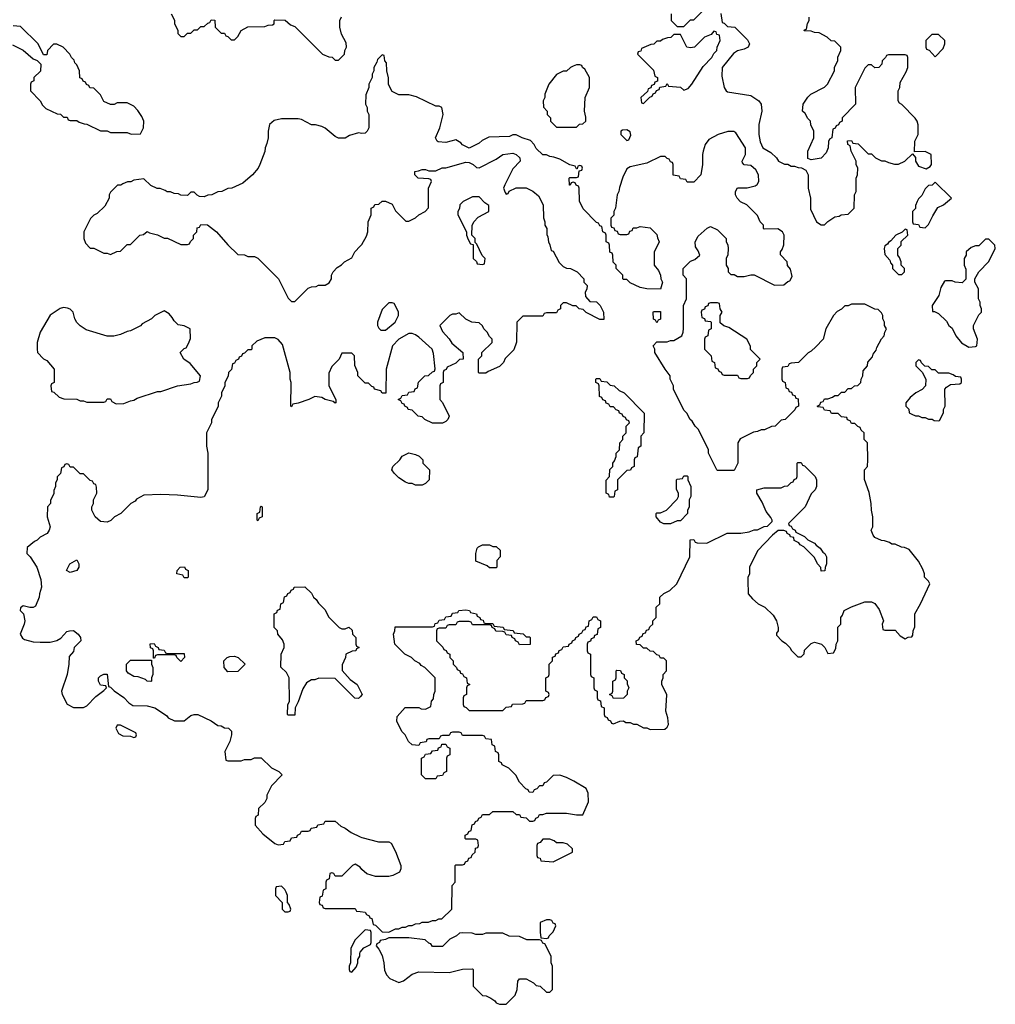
# Model space of a CAD drawing. Header units: inches. Extents: x 2769379 to 2883802, y 684208 to 828654.
# Tile 293 of 298: x 2867969 to 2873788, y 782702 to 788575. Entities that reach past the tile are written whole.
import ezdxf

# ---------------------------------------------------------------- set-up
doc = ezdxf.new("R2010")
doc.units = ezdxf.units.IN
doc.header["$MEASUREMENT"] = 0
doc.layers.add('C8768', color=7, linetype='Continuous')
doc.layers.add('C8778', color=7, linetype='Continuous')

msp = doc.modelspace()

# ---------------------------------------------------------------- linework, layer by layer
at = {"layer": 'C8768', "color": 2, "elevation": 2}
for points in [[(2868872, 788610), (2868891.6, 788571.6), (2868892, 788550), (2868911.6, 788511.6), (2868912.7, 788492.7), (2868930, 788474), (2868950, 788474), (2868970, 788494), (2868990, 788494), (2869010, 788514), (2869030, 788514), (2869050, 788534), (2869070, 788534), (2869090, 788554), (2869102, 788558), (2869110, 788574), (2869132.7, 788572.7), (2869134, 788530), (2869170, 788494), (2869190, 788494), (2869198, 788478), (2869210, 788474), (2869230, 788454), (2869250, 788454), (2869270, 788474), (2869288.9, 788511.1), (2869330, 788532), (2869430, 788534), (2869450, 788542), (2869476.4, 788543.6), (2869486, 788550), (2869486, 788570), (2869490, 788574), (2869551.6, 788571.6), (2869583.6, 788543.6), (2869610, 788534), (2869774, 788370), (2869812.7, 788352.7), (2869831.6, 788351.6), (2869850, 788334), (2869870, 788334), (2869906, 788370), (2869908.4, 788391.6), (2869918, 788410), (2869916.4, 788436.4), (2869888.4, 788488.4), (2869878, 788530), (2869878, 788570), (2869887.3, 788592.7)], [(2867925.4, 788425.4), (2867990, 788392), (2868050, 788342), (2868072, 788332), (2868094, 788310), (2868092.7, 788267.3), (2868054, 788230), (2868054, 788210), (2868038, 788202), (2868034, 788190), (2868034, 788150), (2868091.1, 788091.1), (2868105.4, 788065.4), (2868125.4, 788045.4), (2868192.7, 788012.7), (2868211.6, 788011.6), (2868230, 787994), (2868252.7, 787992.7), (2868258, 787978), (2868270, 787974), (2868310, 787974), (2868323.6, 787963.6), (2868352.7, 787952.7), (2868370, 787952), (2868450, 787912), (2868490, 787912), (2868510, 787902), (2868610, 787902), (2868632.7, 787892.7), (2868690, 787894), (2868708, 787930), (2868708.7, 787970), (2868698, 787998), (2868672.9, 788032.9), (2868650, 788058), (2868610, 788078), (2868550, 788078), (2868531.6, 788068.4), (2868510, 788068), (2868470, 788086), (2868450, 788126), (2868410, 788166), (2868387.3, 788167.3), (2868382, 788182), (2868367.3, 788187.3), (2868362, 788202), (2868347.3, 788207.3), (2868342, 788222), (2868327.3, 788227.3), (2868326, 788270), (2868310, 788306), (2868298, 788318), (2868293.6, 788333.6), (2868278, 788350), (2868268, 788370), (2868228, 788410), (2868190, 788428.7), (2868170, 788428), (2868134, 788390), (2868130, 788366), (2868110, 788366), (2868078, 788430), (2867974, 788534), (2867930, 788538)], [(2870000, 787897.2), (2869990, 787899), (2869935.3, 787884.7), (2869910, 787868.7), (2869870, 787868), (2869850, 787878), (2869790, 787928), (2869770, 787938), (2869732.7, 787947.3), (2869710, 787948), (2869650, 787979), (2869630, 787984), (2869530, 787984), (2869487.1, 787972.9), (2869458, 787950), (2869451, 787910), (2869450.9, 787869.1), (2869443.6, 787836.4), (2869432, 787810), (2869431.1, 787788.9), (2869402, 787710), (2869391.3, 787690), (2869358, 787650), (2869299.8, 787600.2), (2869234, 787570), (2869210, 787568), (2869174, 787550), (2869150, 787548), (2869114, 787530), (2869090, 787528), (2869070, 787518), (2869040.4, 787520.4), (2869027.3, 787527.3), (2869010, 787546), (2868990, 787546), (2868970, 787526), (2868930, 787528), (2868916.4, 787536.4), (2868890, 787538), (2868867.3, 787547.3), (2868848.4, 787548.4), (2868836.4, 787556.4), (2868807.3, 787567.3), (2868788.4, 787568.4), (2868750, 787586), (2868710, 787626), (2868650, 787618), (2868631.6, 787608.4), (2868612.7, 787607.3), (2868583.6, 787596.4), (2868571.6, 787588.4), (2868552.7, 787587.3), (2868510, 787546), (2868502, 787530), (2868502, 787510), (2868476.9, 787463.1), (2868430, 787418), (2868410, 787408), (2868391.1, 787388.9), (2868351.3, 787310), (2868351.3, 787270), (2868362, 787242), (2868390, 787212), (2868410, 787212), (2868470, 787182), (2868490, 787182), (2868510, 787174), (2868548.4, 787191.6), (2868570, 787194), (2868610, 787234), (2868630, 787234), (2868686, 787290), (2868707.3, 787292.7), (2868730, 787312), (2868743.6, 787303.6), (2868790, 787292), (2868830, 787272), (2868850, 787272), (2868930, 787234), (2868970, 787234), (2868982, 787238), (2868987.3, 787252.7), (2869006, 787270), (2869006, 787290), (2869026, 787310), (2869027.3, 787332.7), (2869042, 787338), (2869050, 787354), (2869088, 787352), (2869142, 787310), (2869210.9, 787230.9), (2869270, 787174), (2869310, 787172), (2869330, 787162), (2869370, 787162), (2869390, 787152), (2869512, 787030), (2869570, 786914), (2869590, 786894), (2869610, 786894), (2869690, 786974), (2869710, 786982), (2869736.4, 786983.6), (2869750, 786992), (2869790, 786992), (2869814.6, 787005.4), (2869828, 787030), (2869828.7, 787050), (2869838, 787070), (2869863.1, 787096.9), (2869888.4, 787111.6), (2869906, 787130), (2869950, 787154), (2869968, 787190), (2870000, 787223.5)], [(2870000, 786436), (2869986, 786450), (2869986, 786470), (2869967.3, 786512.7), (2869966, 786570), (2869950, 786586), (2869890, 786586), (2869874, 786550), (2869830, 786506), (2869812.7, 786467.3), (2869812, 786390), (2869854, 786310), (2869854, 786290), (2869850, 786288), (2869838, 786298), (2869790, 786309), (2869770, 786322), (2869730, 786328), (2869694, 786310), (2869630, 786288), (2869598, 786282), (2869590, 786266), (2869586, 786270), (2869588.7, 786410), (2869582, 786430), (2869582, 786470), (2869536.5, 786636.5), (2869510, 786668), (2869490, 786678), (2869430, 786678), (2869383.6, 786656.4), (2869354, 786630), (2869354, 786610), (2869350, 786606), (2869330, 786606), (2869310, 786586), (2869298, 786582), (2869292, 786568), (2869278, 786562), (2869274, 786550), (2869258, 786542), (2869250, 786526), (2869238, 786522), (2869231.6, 786488.4), (2869214, 786470), (2869211.6, 786448.4), (2869192, 786410), (2869192, 786390), (2869172, 786350), (2869172, 786330), (2869152, 786290), (2869152, 786270), (2869112.7, 786187.3), (2869112, 786170), (2869082, 786110), (2869082, 786030), (2869091.6, 785988.4), (2869091.3, 785770), (2869070, 785728), (2869050, 785724), (2868910, 785739), (2868810, 785742), (2868710, 785738), (2868665.4, 785714.6), (2868656.9, 785703.1), (2868631.6, 785688.4), (2868571.1, 785628.9), (2868534, 785610), (2868511.6, 785588.4), (2868490, 785578), (2868450, 785582), (2868418, 785610), (2868398, 785650), (2868398, 785670), (2868408, 785690), (2868408.9, 785711.1), (2868428, 785750), (2868427.3, 785787.3), (2868422, 785802), (2868410, 785806), (2868402, 785822), (2868390, 785826), (2868350, 785866), (2868330, 785866), (2868290, 785906), (2868270, 785906), (2868262, 785922), (2868250, 785926), (2868238, 785922), (2868232, 785908), (2868218, 785902), (2868211.6, 785868.4), (2868192.7, 785847.3), (2868192.7, 785832.7), (2868182, 785810), (2868182, 785790), (2868172.7, 785767.3), (2868171.6, 785748.4), (2868152.7, 785707.3), (2868151.6, 785688.4), (2868134, 785670), (2868132, 785610), (2868151, 785550), (2868144.7, 785530), (2868132, 785510), (2868091.1, 785488.9), (2868072, 785470), (2868056.9, 785463.1), (2868012.7, 785427.3), (2868012, 785390), (2868030.9, 785370.9), (2868071.3, 785310), (2868095.3, 785235.3), (2868098, 785190), (2868086, 785150), (2868084.7, 785130), (2868063.6, 785076.4), (2868050, 785068), (2868030, 785068), (2867990, 785078), (2867972.7, 785067.3), (2867972, 785050), (2867991.1, 785031.1), (2867998.8, 784990), (2867996, 784970), (2867971.3, 784910), (2867985.4, 784885.4), (2867998, 784878), (2868050, 784864.7), (2868090, 784862), (2868150, 784862), (2868190, 784871.3), (2868214.6, 784885.4), (2868250, 784924.7), (2868266, 784930), (2868290, 784930.8), (2868318, 784910), (2868332, 784890), (2868334, 784870), (2868294, 784830), (2868290, 784806), (2868263.6, 784776.4), (2868262, 784730), (2868251.3, 784670), (2868218, 784570), (2868222, 784550), (2868251.6, 784491.6), (2868290, 784472), (2868350, 784472), (2868370, 784482), (2868422, 784538), (2868470, 784574), (2868486, 784590), (2868482, 784602), (2868450, 784606), (2868438, 784630), (2868438, 784650), (2868450, 784662), (2868470, 784672), (2868490, 784672), (2868498, 784598), (2868510, 784594), (2868531.6, 784571.6), (2868590, 784531.3), (2868619.6, 784499.6), (2868643.6, 784483.6), (2868730, 784482), (2868774, 784470), (2868843.6, 784423.6), (2868854, 784410), (2868892.7, 784392.7), (2868950, 784392), (2868990, 784424.7), (2869010, 784431.3), (2869031.1, 784431.1), (2869110, 784392), (2869150, 784364.7), (2869170, 784362), (2869190, 784352), (2869214, 784350), (2869231.6, 784331.6), (2869232, 784310), (2869222, 784270), (2869192, 784210), (2869198, 784158), (2869210, 784154), (2869290, 784154), (2869310, 784162), (2869350, 784162), (2869370, 784172), (2869410, 784172), (2869471.6, 784111.6), (2869514, 784090), (2869534, 784070), (2869470, 784006), (2869442, 783950), (2869442, 783930), (2869430, 783906), (2869394, 783870), (2869392, 783830), (2869378, 783822), (2869374, 783810), (2869374, 783770), (2869419.6, 783719.6), (2869490, 783662), (2869510, 783654), (2869542, 783658), (2869550, 783674), (2869582, 783678), (2869590, 783694), (2869622, 783698), (2869626, 783710), (2869642, 783718), (2869650, 783734), (2869690, 783734), (2869702, 783738), (2869707.3, 783752.7), (2869742, 783758), (2869747.3, 783772.7), (2869782, 783778), (2869790, 783794), (2869850, 783794), (2869883.6, 783763.6), (2869910, 783752), (2869946.4, 783726.4), (2870000, 783700.8)], [(2870000, 784536.9), (2869990, 784526), (2869967.3, 784527.3), (2869850, 784646), (2869752.7, 784647.3), (2869730, 784638), (2869710, 784638), (2869679.6, 784620.4), (2869656.9, 784583.1), (2869630, 784506), (2869612, 784470), (2869610, 784426), (2869570, 784426), (2869566, 784430), (2869568.4, 784488.4), (2869578, 784510), (2869575.3, 784650), (2869560.4, 784680.4), (2869527.3, 784712.7), (2869528, 784790), (2869546, 784830), (2869546, 784850), (2869536.4, 784876.4), (2869508.7, 784908.7), (2869506, 784930), (2869486, 784950), (2869486, 785030), (2869502, 785038), (2869507.3, 785052.7), (2869522, 785058), (2869526, 785090), (2869542, 785098), (2869547.3, 785132.7), (2869562, 785138), (2869567.3, 785152.7), (2869582, 785158), (2869587.3, 785172.7), (2869602, 785178), (2869606, 785190), (2869670, 785192), (2869710, 785154), (2869722, 785130), (2869736.9, 785116.9), (2869750, 785094), (2869790, 785054), (2869810, 785014), (2869874, 784950), (2869890, 784942), (2869910, 784942), (2869932, 784952), (2869952.7, 784932.7), (2869954, 784910), (2869974, 784890), (2869974, 784850), (2869978, 784838), (2869994, 784830), (2869978, 784822), (2869974, 784810), (2869952.7, 784807.3), (2869914, 784790), (2869912, 784770), (2869892.7, 784727.3), (2869892.7, 784692.7), (2869939.6, 784639.6), (2869982, 784610), (2870000, 784574)], [(2870000, 783520.6), (2869970, 783538), (2869954, 783530), (2869890, 783466), (2869850, 783466), (2869842, 783482), (2869830, 783486), (2869818, 783482), (2869814, 783450), (2869798, 783442), (2869794, 783430), (2869794, 783390), (2869778, 783382), (2869772.7, 783347.3), (2869758, 783342), (2869754, 783310), (2869758, 783298), (2869772.7, 783292.7), (2869778, 783278), (2869790, 783274), (2869970, 783274), (2869978, 783258), (2870000, 783255.5)], [(2870000, 783116), (2869970, 783086), (2869943.6, 783036.4), (2869942, 782950), (2869934, 782930), (2869934, 782910), (2869938, 782898), (2869950, 782894), (2869976.4, 782923.6), (2869986, 782950), (2869986, 782970), (2869998, 782990), (2869998, 783010), (2870000, 783012.3)]]:
    msp.add_lwpolyline(points, dxfattribs=at)
for points in [[(2868230, 786857.2), (2868210, 786852.7), (2868150, 786813.2), (2868091.3, 786710), (2868072, 786650), (2868072, 786610), (2868074, 786590), (2868110, 786552), (2868130, 786542), (2868174, 786490), (2868174, 786410), (2868158, 786402), (2868154, 786390), (2868158, 786358), (2868172.7, 786352.7), (2868203.6, 786323.6), (2868232.7, 786312.7), (2868310, 786312), (2868330, 786302), (2868350, 786302), (2868370, 786294), (2868470, 786294), (2868482, 786298), (2868490, 786314), (2868510, 786314), (2868518, 786298), (2868543.6, 786283.6), (2868590, 786284.7), (2868630, 786302), (2868650, 786304.7), (2868670, 786318), (2868790, 786358), (2868810, 786358), (2868910, 786391.3), (2868990, 786402), (2869008.9, 786411.1), (2869028, 786412), (2869042, 786418), (2869048, 786450), (2868984.7, 786524.7), (2868948, 786550), (2868926, 786590), (2868950, 786614), (2868962, 786618), (2868976.4, 786643.6), (2868987.3, 786672.7), (2868986, 786730), (2868950, 786748), (2868914.6, 786754.6), (2868890, 786778), (2868879, 786799), (2868860.4, 786820.4), (2868830, 786838), (2868774, 786810), (2868754, 786790), (2868699.6, 786760.4), (2868690, 786748), (2868630, 786718), (2868610, 786715.3), (2868570, 786698), (2868530, 786688), (2868490, 786688), (2868364.7, 786724.7), (2868330, 786748), (2868310, 786768), (2868298, 786790), (2868288, 786830), (2868268.9, 786848.9), (2868254.6, 786854.6)], [(2869390, 785586), (2869386, 785590), (2869386, 785630), (2869402, 785638), (2869406, 785670), (2869410, 785674), (2869414, 785670), (2869414, 785610), (2869398, 785602)], [(2868270, 785278), (2868248.7, 785290), (2868268.7, 785330), (2868310, 785354), (2868322, 785330), (2868322, 785310), (2868310, 785288.7)], [(2868950, 785246), (2868942, 785262), (2868906, 785270), (2868908, 785290), (2868926, 785310), (2868951.6, 785311.6), (2868958, 785298), (2868974, 785290), (2868974, 785250), (2868970, 785246)], [(2868850, 784794), (2868950, 784794), (2868952, 784770), (2868930, 784746), (2868906, 784770), (2868902, 784782), (2868890, 784786), (2868790, 784786), (2868778, 784782), (2868772.7, 784767.3), (2868766, 784766), (2868766, 784810), (2868762, 784822), (2868748.4, 784828.4), (2868747.3, 784852.7), (2868770, 784854), (2868778, 784838), (2868794, 784830), (2868798, 784818), (2868830, 784814), (2868838, 784798)], [(2869210, 784686), (2869188, 784710), (2869186, 784750), (2869206, 784770), (2869223.1, 784776.9), (2869250, 784778), (2869270.9, 784770.9), (2869314, 784730), (2869270, 784688)], [(2868750, 784628), (2868730, 784628.7), (2868719, 784639), (2868674.6, 784654.6), (2868650, 784658), (2868616.4, 784676.4), (2868606, 784690), (2868606, 784730), (2868630, 784754), (2868754, 784754), (2868754, 784730), (2868762, 784710), (2868762, 784670), (2868754, 784650), (2868754, 784630)], [(2868570, 784366), (2868550, 784366), (2868542, 784350), (2868558, 784318), (2868583.6, 784303.6), (2868630, 784302), (2868650, 784294), (2868662, 784298), (2868666, 784310), (2868662, 784322)], [(2869530, 783406), (2869498, 783402), (2869494, 783390), (2869494, 783350), (2869534, 783310), (2869534, 783270), (2869550, 783254), (2869570, 783254), (2869582, 783258), (2869586, 783270), (2869576.4, 783296.4), (2869566, 783310), (2869566, 783350), (2869558, 783370), (2869550, 783386)]]:
    msp.add_lwpolyline(points, close=True, dxfattribs=at)
at = {"layer": 'C8778', "color": 2, "elevation": 2}
for points in [[(2871854, 788610), (2871854, 788570), (2871890, 788534), (2871930, 788534), (2871970, 788574), (2871990, 788574), (2872070, 788654)], [(2872151.6, 788611.6), (2872158, 788558), (2872170, 788554), (2872190, 788534), (2872234, 788530), (2872310, 788454), (2872322, 788430), (2872314, 788410), (2872290, 788398), (2872250, 788388.7), (2872226.8, 788373.2), (2872158, 788290), (2872156.9, 788236.9), (2872171.1, 788171.1), (2872182, 788150), (2872190, 788144.7), (2872330, 788122), (2872378, 788090), (2872390.8, 788070), (2872396, 788030), (2872378, 787950), (2872378, 787890), (2872385.4, 787845.4), (2872402, 787810), (2872450, 787782), (2872482, 787750), (2872494, 787730), (2872530, 787712), (2872550, 787712), (2872570, 787702), (2872590, 787702), (2872612.7, 787692.7), (2872631.6, 787691.6), (2872656.9, 787676.9), (2872671.3, 787650), (2872671.3, 787570), (2872684.7, 787510), (2872685.4, 787445.4), (2872722, 787370), (2872750, 787352), (2872770, 787352), (2872788.9, 787371.1), (2872830, 787398), (2872856.4, 787403.6), (2872868.9, 787411.1), (2872910, 787414), (2872946, 787450), (2872948, 787530), (2872958, 787550), (2872958, 787630), (2872966, 787650), (2872968, 787690), (2872958, 787710), (2872958, 787730), (2872928, 787790), (2872922, 787822), (2872908, 787830), (2872907.3, 787852.7), (2872930, 787854), (2872938, 787838), (2872970, 787834), (2873030, 787774), (2873050, 787774), (2873074, 787750), (2873110, 787732), (2873130, 787732), (2873150, 787722), (2873187.3, 787712.7), (2873210, 787712), (2873248.4, 787731.6), (2873294, 787774), (2873312, 787752), (2873312, 787730), (2873330, 787702), (2873375.3, 787684.7), (2873400.4, 787699.6), (2873408, 787710), (2873406, 787770), (2873370, 787788), (2873306, 787786), (2873308, 787850), (2873328, 787890), (2873328.4, 787948.4), (2873322, 787970), (2873310, 787988), (2873230, 788068), (2873216.4, 788076.4), (2873208, 788090), (2873208, 788150), (2873218, 788170), (2873220.4, 788199.6), (2873256.4, 788263.6), (2873266, 788290), (2873266, 788350), (2873262, 788362), (2873250, 788366), (2873150, 788366), (2873138, 788362), (2873134, 788350), (2873114, 788330), (2873111.3, 788308.7), (2873094, 788290), (2873070, 788288), (2873050, 788306), (2873030, 788306), (2873010, 788286), (2872952, 788170), (2872954, 788070), (2872874, 787990), (2872874, 787970), (2872858, 787962), (2872852.7, 787947.3), (2872838, 787942), (2872832.7, 787927.3), (2872818, 787922), (2872812, 787870), (2872798, 787862), (2872792.7, 787847.3), (2872791.3, 787810), (2872779.8, 787780.2), (2872750, 787749), (2872690, 787738), (2872670, 787746), (2872668.9, 787791.1), (2872706, 787870), (2872706, 787910), (2872688.4, 787948.4), (2872686, 787970), (2872670, 787986), (2872654.6, 788014.6), (2872638, 788030), (2872642, 788070), (2872670, 788112), (2872688, 788130), (2872770, 788172), (2872788, 788190), (2872828, 788270), (2872828.9, 788291.1), (2872848, 788330), (2872848.9, 788351.1), (2872866, 788390), (2872866, 788410), (2872830, 788446), (2872808.4, 788448.4), (2872786, 788470), (2872736.4, 788496.4), (2872710, 788498), (2872690, 788506), (2872647.3, 788507.3), (2872650, 788514), (2872662, 788518), (2872668.4, 788551.6), (2872678, 788570), (2872678, 788590)], [(2870000, 783255.5), (2870030, 783252), (2870038, 783238), (2870054, 783230), (2870058, 783218), (2870070, 783214), (2870078, 783178), (2870090, 783174), (2870130, 783134), (2870170, 783132), (2870190, 783142), (2870210, 783151.3), (2870230, 783152), (2870250, 783162), (2870270, 783162), (2870290, 783172), (2870310, 783172), (2870330, 783182), (2870356.4, 783183.6), (2870370, 783192), (2870407.3, 783192.7), (2870430, 783202), (2870450, 783202), (2870468.4, 783211.6), (2870487.3, 783212.7), (2870546, 783270), (2870548, 783410), (2870566, 783430), (2870566, 783530), (2870570, 783534), (2870610, 783534), (2870622, 783538), (2870627.3, 783552.7), (2870642, 783558), (2870647.3, 783572.7), (2870662, 783578), (2870667.3, 783592.7), (2870686, 783610), (2870687.3, 783632.7), (2870702, 783638), (2870706, 783650), (2870702, 783682), (2870690, 783686), (2870630, 783686), (2870626, 783690), (2870626, 783710), (2870642, 783718), (2870647.3, 783732.7), (2870662, 783738), (2870667.3, 783772.7), (2870682, 783778), (2870687.3, 783792.7), (2870702, 783798), (2870707.3, 783812.7), (2870722, 783818), (2870730, 783834), (2870770, 783834), (2870790, 783852), (2870910, 783852), (2870930, 783834), (2870950, 783834), (2870958, 783818), (2870990, 783814), (2871010, 783794), (2871030, 783794), (2871042, 783798), (2871047.3, 783812.7), (2871062, 783818), (2871070, 783834), (2871090, 783834), (2871110, 783842), (2871230, 783842), (2871290, 783832), (2871327.3, 783832.7), (2871362, 783910), (2871360.4, 783960.4), (2871348.4, 783988.4), (2871273.6, 784033.6), (2871230, 784055.3), (2871190, 784068), (2871150, 784066), (2871110, 784026), (2871098, 784022), (2871090, 784006), (2871070, 784006), (2871052.7, 783987.3), (2871038, 783982), (2871030, 783966), (2871007.3, 783967.3), (2871002, 783982), (2870987.3, 783987.3), (2870950, 784026), (2870928.4, 784068.4), (2870886, 784110), (2870846, 784130), (2870842, 784142), (2870826, 784150), (2870826, 784190), (2870822, 784202), (2870806, 784210), (2870802, 784242), (2870786, 784250), (2870782, 784282), (2870750, 784286), (2870742, 784302), (2870730, 784306), (2870610, 784306), (2870602, 784322), (2870590, 784326), (2870550, 784326), (2870538, 784322), (2870530, 784306), (2870490, 784306), (2870478, 784302), (2870470, 784286), (2870410, 784286), (2870398, 784282), (2870392.7, 784267.3), (2870358, 784262), (2870350, 784246), (2870308.9, 784248.9), (2870288, 784270), (2870268, 784310), (2870248, 784330), (2870218, 784390), (2870220.4, 784419.6), (2870268.4, 784471.6), (2870350, 784472), (2870363.6, 784463.6), (2870390, 784462), (2870422, 784478), (2870426, 784510), (2870436.4, 784523.6), (2870438, 784550), (2870446, 784570), (2870446, 784650), (2870386, 784710), (2870363.1, 784723.1), (2870354.6, 784734.6), (2870326, 784750), (2870306, 784770), (2870266, 784790), (2870206, 784850), (2870198, 784910), (2870206, 784930), (2870207.3, 784952.7), (2870430, 784954), (2870442, 784958), (2870447.3, 784972.7), (2870462, 784978), (2870470, 784994), (2870502, 784998), (2870510, 785014), (2870542, 785018), (2870550, 785034), (2870582, 785038), (2870588.4, 785051.6), (2870630, 785054), (2870651.6, 785051.6), (2870658, 785038), (2870694, 785030), (2870698, 785018), (2870714, 785010), (2870718, 784998), (2870732.7, 784992.7), (2870738, 784978), (2870750, 784974), (2870790, 784974), (2870798, 784958), (2870851.6, 784951.6), (2870858, 784938), (2870911.6, 784931.6), (2870918, 784918), (2870971.6, 784911.6), (2870990, 784894), (2871010, 784894), (2871014, 784890), (2871012.7, 784847.3), (2870950, 784846), (2870942, 784862), (2870926, 784870), (2870922, 784882), (2870906, 784890), (2870902, 784902), (2870870, 784906), (2870862, 784922), (2870850, 784926), (2870808.4, 784928.4), (2870802, 784942), (2870786, 784950), (2870782, 784962), (2870770, 784966), (2870670, 784966), (2870662, 784982), (2870650, 784986), (2870590, 784986), (2870578, 784982), (2870570, 784966), (2870530, 784966), (2870518, 784962), (2870510, 784946), (2870470, 784946), (2870458, 784942), (2870454, 784930), (2870454, 784870), (2870492.7, 784832.7), (2870498, 784818), (2870512.7, 784812.7), (2870518, 784798), (2870534, 784790), (2870534, 784770), (2870554, 784750), (2870554, 784730), (2870574, 784710), (2870578, 784698), (2870594, 784690), (2870598, 784678), (2870610, 784674), (2870618, 784658), (2870634, 784650), (2870638, 784618), (2870654, 784610), (2870638, 784602), (2870634, 784590), (2870634, 784550), (2870618, 784542), (2870614, 784530), (2870614, 784490), (2870618, 784478), (2870632.7, 784472.7), (2870650, 784454), (2870850, 784454), (2870870, 784474), (2870902, 784478), (2870908.4, 784491.6), (2870970, 784494), (2870982, 784498), (2870990, 784514), (2871090, 784514), (2871102, 784518), (2871107.3, 784532.7), (2871122, 784538), (2871126, 784550), (2871122, 784562), (2871106, 784570), (2871106, 784650), (2871122, 784658), (2871126, 784670), (2871126, 784730), (2871146, 784750), (2871147.3, 784772.7), (2871162, 784778), (2871167.3, 784792.7), (2871182, 784798), (2871187.3, 784812.7), (2871202, 784818), (2871210, 784834), (2871242, 784838), (2871246, 784850), (2871262, 784858), (2871266, 784870), (2871282, 784878), (2871286, 784890), (2871302, 784898), (2871306, 784910), (2871322, 784918), (2871330, 784934), (2871342, 784938), (2871347.3, 784952.7), (2871362, 784958), (2871366, 784990), (2871382, 784998), (2871390, 785014), (2871410, 785014), (2871418, 784998), (2871434, 784990), (2871434, 784950), (2871418, 784942), (2871412.7, 784907.3), (2871398, 784902), (2871392.7, 784887.3), (2871378, 784882), (2871372.7, 784867.3), (2871358, 784862), (2871354, 784850), (2871354, 784810), (2871358, 784798), (2871374, 784790), (2871374, 784670), (2871378, 784658), (2871394, 784650), (2871394, 784590), (2871398, 784578), (2871414, 784570), (2871414, 784530), (2871418, 784518), (2871432.7, 784512.7), (2871438, 784478), (2871454, 784470), (2871454, 784430), (2871458, 784418), (2871472.7, 784412.7), (2871478, 784398), (2871492.7, 784392.7), (2871498, 784378), (2871510, 784374), (2871548.4, 784391.6), (2871570, 784392), (2871583.6, 784383.6), (2871610, 784382), (2871630, 784372), (2871650, 784372), (2871690, 784352), (2871710, 784352), (2871730, 784342), (2871816.4, 784343.6), (2871830, 784354), (2871838, 784370), (2871835.3, 784410), (2871822, 784450), (2871828.4, 784548.4), (2871798, 784610), (2871798, 784630), (2871806, 784650), (2871806, 784670), (2871826, 784690), (2871826, 784750), (2871810, 784766), (2871790, 784766), (2871782, 784782), (2871770, 784786), (2871750, 784806), (2871728.4, 784808.4), (2871710, 784826), (2871690, 784826), (2871670, 784846), (2871647.3, 784847.3), (2871646, 784870), (2871662, 784878), (2871667.3, 784892.7), (2871682, 784898), (2871687.3, 784912.7), (2871702, 784918), (2871707.3, 784932.7), (2871722, 784938), (2871727.3, 784952.7), (2871746, 784970), (2871746, 784990), (2871766, 785010), (2871766, 785070), (2871786, 785090), (2871786, 785130), (2871810, 785152), (2871846, 785170), (2871888, 785210), (2871966, 785370), (2871967.3, 785472.7), (2871990, 785474), (2871998, 785458), (2872010, 785454), (2872067.3, 785452.7), (2872188.4, 785511.6), (2872270, 785512), (2872320.4, 785519.6), (2872350, 785531.3), (2872370, 785532), (2872410, 785552), (2872430, 785554), (2872458, 785582), (2872458, 785590), (2872450, 785606), (2872420.4, 785640.4), (2872396.4, 785696.4), (2872366, 785750), (2872366, 785770), (2872410, 785782), (2872510, 785782), (2872530, 785792), (2872550, 785794), (2872570, 785814), (2872582, 785818), (2872587.3, 785832.7), (2872602, 785838), (2872606, 785850), (2872606, 785930), (2872610, 785934), (2872630, 785934), (2872638, 785918), (2872650, 785914), (2872714, 785850), (2872722, 785830), (2872722, 785790), (2872714, 785770), (2872690, 785746), (2872654, 785670), (2872554, 785570), (2872558, 785558), (2872570, 785554), (2872578, 785538), (2872594, 785530), (2872598, 785518), (2872650, 785492), (2872670, 785472), (2872710, 785452), (2872719.6, 785439.6), (2872743.6, 785423.6), (2872759.6, 785399.6), (2872770.9, 785390.9), (2872782, 785370), (2872782, 785330), (2872772.7, 785307.3), (2872771.6, 785288.4), (2872750, 785286), (2872747.3, 785307.3), (2872728.4, 785328.4), (2872710, 785366), (2872646, 785430), (2872623.1, 785443.1), (2872615.3, 785455.3), (2872588.9, 785468.9), (2872586, 785486), (2872566, 785490), (2872562, 785502), (2872546, 785510), (2872542, 785522), (2872527.3, 785527.3), (2872492.7, 785527.3), (2872459.6, 785500.4), (2872370, 785406), (2872322, 785310), (2872322, 785270), (2872312.7, 785247.3), (2872312, 785230), (2872314, 785150), (2872339.6, 785119.6), (2872374, 785090), (2872414, 785070), (2872463.6, 785023.6), (2872482, 784990), (2872492, 784950), (2872492, 784930), (2872483.6, 784916.4), (2872483.6, 784903.6), (2872514, 784870), (2872536.9, 784856.9), (2872562, 784830), (2872571.6, 784811.6), (2872610, 784774), (2872630, 784774), (2872647.3, 784792.7), (2872650, 784814), (2872690, 784854), (2872710, 784862), (2872751, 784851), (2872772, 784830), (2872790, 784794), (2872822, 784798), (2872836.4, 784823.6), (2872838, 784850), (2872848, 784870), (2872848.4, 784951.6), (2872866, 784970), (2872866, 785010), (2872876.4, 785023.6), (2872886, 785050), (2872930, 785072), (2873010, 785102), (2873050, 785102), (2873070, 785092), (2873096, 785056), (2873122, 784990), (2873114, 784970), (2873118, 784938), (2873130, 784934), (2873190, 784934), (2873219.6, 784899.6), (2873250, 784882), (2873268.4, 784891.6), (2873290, 784894), (2873296.4, 784903.6), (2873298, 784930), (2873307.3, 784952.7), (2873308, 785030), (2873342, 785090), (2873398, 785210), (2873390, 785226), (2873366, 785250), (2873366, 785270), (2873356.4, 785296.4), (2873330, 785346), (2873274.6, 785414.6), (2873247.3, 785427.3), (2873228.4, 785428.4), (2873190, 785446), (2873170, 785446), (2873156.4, 785456.4), (2873127.3, 785467.3), (2873108.4, 785468.4), (2873070, 785486), (2873060.4, 785500.4), (2873048, 785530), (2873058, 785550), (2873058, 785610), (2873048.7, 785650), (2873048.4, 785688.4), (2873034.6, 785754.6), (2873008.4, 785831.6), (2873008, 785890), (2873026, 785910), (2873028, 785950), (2873026, 786050), (2873006, 786070), (2873006, 786110), (2872987.3, 786127.3), (2872982, 786142), (2872967.3, 786147.3), (2872950, 786166), (2872930, 786166), (2872922, 786182), (2872907.3, 786187.3), (2872902, 786202), (2872870, 786206), (2872850, 786226), (2872810, 786226), (2872802, 786242), (2872770, 786246), (2872762, 786262), (2872730, 786266), (2872726, 786270), (2872742, 786278), (2872747.3, 786292.7), (2872762, 786298), (2872770, 786314), (2872790, 786314), (2872816.4, 786323.6), (2872830, 786334), (2872850, 786334), (2872870, 786354), (2872890, 786354), (2872910, 786374), (2872930, 786374), (2872948.4, 786391.6), (2872967.3, 786392.7), (2872986, 786410), (2872988.4, 786431.6), (2872998, 786450), (2873000.4, 786479.6), (2873026, 786510), (2873028.4, 786531.6), (2873056.4, 786563.6), (2873060.4, 786579.6), (2873076.4, 786603.6), (2873080.4, 786619.6), (2873108.4, 786671.6), (2873126, 786690), (2873128.4, 786711.6), (2873138, 786730), (2873128, 786750), (2873128, 786770), (2873118, 786790), (2873118, 786810), (2873110, 786826), (2873090, 786846), (2873070, 786848), (2873010, 786878), (2872930, 786878), (2872910, 786868), (2872890, 786868), (2872870, 786848), (2872845.4, 786834.6), (2872822, 786810), (2872778, 786730), (2872762, 786670), (2872716.9, 786623.1), (2872690, 786598), (2872671.6, 786588.4), (2872614, 786530), (2872570, 786526), (2872558, 786522), (2872550, 786506), (2872518, 786502), (2872514, 786490), (2872514, 786430), (2872518, 786418), (2872534, 786410), (2872538, 786378), (2872552.7, 786372.7), (2872558, 786358), (2872572.7, 786352.7), (2872578, 786338), (2872592.7, 786332.7), (2872598, 786318), (2872612.7, 786312.7), (2872614, 786270), (2872598, 786262), (2872592.7, 786247.3), (2872534, 786190), (2872510, 786186), (2872474, 786150), (2872452.7, 786147.3), (2872411.1, 786128.9), (2872391.6, 786128.4), (2872370, 786118), (2872345.4, 786114.6), (2872265.4, 786074.6), (2872252, 786050), (2872252, 785930), (2872230, 785886), (2872130, 785886), (2872126, 785890), (2872078, 785990), (2872078, 786010), (2872018, 786130), (2871998, 786150), (2871980.4, 786180.4), (2871968, 786190), (2871948.4, 786228.4), (2871930, 786246), (2871868, 786370), (2871868, 786390), (2871848, 786430), (2871848, 786450), (2871818, 786490), (2871758, 786590), (2871758, 786610), (2871748, 786630), (2871770, 786654), (2871830, 786654), (2871850, 786662), (2871870, 786662), (2871918, 786690), (2871926, 786710), (2871927.3, 786732.7), (2871928, 786870), (2871946, 786910), (2871946, 787030), (2871926, 787050), (2871926, 787090), (2871970, 787134), (2871996.4, 787143.6), (2872026, 787170), (2872016.4, 787196.4), (2872000.4, 787220.4), (2871998, 787250), (2872016.4, 787283.6), (2872070, 787332), (2872090, 787342), (2872130, 787322), (2872182, 787270), (2872182, 787250), (2872191.6, 787231.6), (2872194, 787210), (2872192.7, 787172.7), (2872182, 787150), (2872182, 787110), (2872194, 787090), (2872194, 787070), (2872210, 787054), (2872230, 787054), (2872250, 787042), (2872290, 787042), (2872330, 787052), (2872350, 787052), (2872470, 786992), (2872527.3, 786992.7), (2872550, 787014), (2872562, 787018), (2872576.4, 787043.6), (2872567.3, 787087.3), (2872548.7, 787108.7), (2872546, 787130), (2872507.3, 787172.7), (2872506, 787190), (2872516.4, 787203.6), (2872527.3, 787232.7), (2872528, 787290), (2872518, 787310), (2872490, 787328), (2872410, 787326), (2872406, 787330), (2872406, 787350), (2872386, 787370), (2872370, 787406), (2872306, 787470), (2872268.9, 787488.9), (2872248, 787510), (2872238, 787530), (2872238, 787550), (2872250, 787572), (2872308.4, 787571.6), (2872356.4, 787583.6), (2872368.4, 787591.6), (2872378, 787610), (2872375.3, 787650), (2872359, 787679), (2872330, 787706), (2872290, 787708), (2872280.4, 787720.4), (2872278, 787730), (2872298, 787770), (2872298, 787810), (2872240.4, 787900.4), (2872228.4, 787908.4), (2872191.6, 787908.4), (2872134, 787890), (2872079.6, 787860.4), (2872058, 787830), (2872044.7, 787790), (2872041, 787770), (2872042, 787710), (2872031.1, 787648.9), (2871990, 787606), (2871950, 787606), (2871942, 787622), (2871910, 787626), (2871902, 787642), (2871867.3, 787647.3), (2871866, 787710), (2871862, 787722), (2871850, 787726), (2871842, 787742), (2871830, 787746), (2871818, 787758), (2871790, 787758), (2871710, 787718), (2871610, 787698), (2871590, 787686), (2871565.4, 787634.6), (2871545.4, 787574.6), (2871542, 787550), (2871532, 787530), (2871522, 787450), (2871512, 787430), (2871511.6, 787408.4), (2871494, 787390), (2871494, 787350), (2871498, 787338), (2871512.7, 787332.7), (2871518, 787318), (2871532.7, 787312.7), (2871538, 787298), (2871550, 787294), (2871590, 787294), (2871602, 787298), (2871607.3, 787312.7), (2871622, 787318), (2871627.3, 787332.7), (2871650, 787334), (2871670, 787342), (2871730, 787334), (2871770, 787294), (2871772.7, 787272.7), (2871782, 787250), (2871752.7, 787187.3), (2871754, 787110), (2871779.6, 787079.6), (2871791.6, 787051.6), (2871792, 787030), (2871802, 787010), (2871791.6, 786968.4), (2871708.9, 786968.9), (2871670, 786978), (2871610, 787006), (2871590, 787026), (2871570, 787026), (2871566, 787030), (2871566, 787050), (2871526, 787090), (2871526, 787110), (2871508.4, 787128.4), (2871506, 787170), (2871502, 787182), (2871488.4, 787188.4), (2871486, 787230), (2871482, 787242), (2871466, 787250), (2871466, 787290), (2871462, 787302), (2871446, 787310), (2871442, 787342), (2871430, 787346), (2871422, 787362), (2871410, 787366), (2871330, 787446), (2871307.3, 787492.7), (2871306, 787570), (2871302, 787582), (2871287.3, 787587.3), (2871282, 787602), (2871270, 787606), (2871258, 787602), (2871252.7, 787587.3), (2871247.3, 787587.3), (2871246, 787630), (2871250, 787634), (2871290, 787634), (2871302, 787638), (2871306, 787674), (2871322, 787678), (2871326, 787690), (2871322, 787702), (2871310, 787706), (2871298, 787702), (2871294, 787686), (2871290, 787686), (2871282, 787702), (2871250, 787708), (2871190, 787742), (2871154.6, 787754.6), (2871130, 787758), (2871110, 787768), (2871088.4, 787768.4), (2871050, 787806), (2871038, 787830), (2871014.6, 787854.6), (2870966, 787870), (2870930, 787888), (2870910, 787888), (2870890, 787878), (2870766.4, 787873.6), (2870726.4, 787853.6), (2870710, 787838), (2870650, 787808), (2870610, 787828), (2870600.4, 787840.4), (2870570, 787858), (2870510, 787842), (2870465.6, 787845.6), (2870458, 787850), (2870448, 787870), (2870475.3, 787930), (2870495.3, 788010), (2870486, 788050), (2870470, 788058), (2870450, 788058), (2870334.6, 788114.6), (2870290, 788126), (2870230, 788126), (2870190, 788146), (2870168.9, 788188.9), (2870168.4, 788228.4), (2870158, 788270), (2870156.4, 788316.4), (2870146, 788330), (2870142, 788362), (2870130, 788366), (2870103.6, 788336.4), (2870099.6, 788320.4), (2870082, 788290), (2870082, 788270), (2870072, 788250), (2870072, 788230), (2870052, 788190), (2870052, 788170), (2870032.7, 788127.3), (2870032, 788070), (2870042, 788050), (2870042, 788030), (2870051.3, 788010), (2870051.3, 787930), (2870042, 787910), (2870030, 787898), (2870010, 787895.3), (2870000, 787897.2)], [(2870000, 787223.5), (2870010, 787234), (2870036.4, 787283.6), (2870046, 787310), (2870048, 787370), (2870066, 787410), (2870066, 787450), (2870082, 787458), (2870087.3, 787472.7), (2870110, 787474), (2870130, 787492), (2870151.6, 787491.6), (2870190, 787474), (2870210, 787434), (2870272.7, 787372.7), (2870290, 787372), (2870330, 787392), (2870349.1, 787410.9), (2870388, 787430), (2870407.3, 787452.7), (2870408, 787570), (2870426, 787610), (2870422, 787622), (2870410, 787626), (2870346, 787630), (2870326, 787650), (2870326, 787670), (2870347.3, 787672.7), (2870370, 787682), (2870390, 787682), (2870410, 787674), (2870450, 787674), (2870488.9, 787691.1), (2870510, 787691.3), (2870630, 787724.7), (2870650, 787722), (2870674, 787710), (2870692.7, 787692.7), (2870710, 787692), (2870810, 787742), (2870850, 787771.3), (2870910, 787778), (2870930.9, 787770.9), (2870951.1, 787751.1), (2870954, 787730), (2870910, 787686), (2870862, 787590), (2870854, 787570), (2870863.6, 787543.6), (2870870, 787534), (2870882, 787538), (2870887.3, 787552.7), (2870930, 787572), (2870990, 787572), (2871030, 787552), (2871063.6, 787523.6), (2871092, 787470), (2871092.7, 787392.7), (2871102, 787370), (2871102, 787350), (2871112, 787330), (2871112.7, 787292.7), (2871119.6, 787279.6), (2871122, 787250), (2871131.6, 787231.6), (2871138, 787198), (2871150, 787194), (2871186.4, 787126.4), (2871210, 787102), (2871230, 787092), (2871254, 787090), (2871294, 787070), (2871334, 787030), (2871334, 787010), (2871354, 786990), (2871351.6, 786968.4), (2871342, 786950), (2871343.6, 786923.6), (2871370, 786894), (2871410, 786891.3), (2871432, 786870), (2871451.1, 786831.1), (2871452.7, 786787.3), (2871430, 786786), (2871348.4, 786828.4), (2871330, 786846), (2871306, 786850), (2871287.3, 786867.3), (2871268.4, 786868.4), (2871230, 786886), (2871210, 786886), (2871194, 786870), (2871194, 786850), (2871178, 786842), (2871170, 786826), (2871110, 786826), (2871098, 786822), (2871090, 786806), (2870970, 786806), (2870934, 786770), (2870931.6, 786651.6), (2870915.3, 786604.7), (2870865.4, 786554.6), (2870854, 786530), (2870830, 786506), (2870763.6, 786476.4), (2870750, 786466), (2870710, 786466), (2870706, 786470), (2870706, 786550), (2870726, 786570), (2870726, 786590), (2870786, 786650), (2870786, 786670), (2870770, 786686), (2870758, 786710), (2870738, 786730), (2870728.4, 786748.4), (2870710, 786766), (2870666, 786770), (2870630, 786788), (2870590, 786826), (2870570, 786818), (2870550, 786818), (2870534, 786810), (2870474, 786750), (2870490, 786714), (2870531.1, 786671.1), (2870545.4, 786645.4), (2870612, 786590), (2870614, 786550), (2870592.7, 786547.3), (2870570, 786526), (2870518, 786502), (2870512.7, 786487.3), (2870498, 786482), (2870494, 786470), (2870494, 786410), (2870478, 786402), (2870474, 786390), (2870474, 786310), (2870491.6, 786291.6), (2870531.3, 786210), (2870522, 786190), (2870510, 786178), (2870490, 786168), (2870430, 786168), (2870386, 786190), (2870370, 786206), (2870346, 786210), (2870310, 786246), (2870286, 786250), (2870282, 786262), (2870266, 786270), (2870262, 786282), (2870250, 786286), (2870242, 786302), (2870226, 786310), (2870242, 786318), (2870250, 786334), (2870282, 786338), (2870290, 786354), (2870322, 786358), (2870327.3, 786372.7), (2870342, 786378), (2870347.3, 786412.7), (2870386, 786450), (2870407.3, 786452.7), (2870430, 786474), (2870442, 786478), (2870447.3, 786492.7), (2870436.4, 786583.6), (2870428, 786610), (2870350, 786682), (2870330, 786695.3), (2870310, 786702), (2870290, 786702), (2870230, 786668.7), (2870192, 786630), (2870154, 786490), (2870152.7, 786347.3), (2870130, 786348), (2870122, 786362), (2870086, 786370), (2870082, 786382), (2870070, 786386), (2870050, 786406), (2870030, 786406), (2870000, 786436)], [(2870000, 784574), (2870012, 784550), (2870000, 784536.9)], [(2870000, 783700.8), (2870010, 783696), (2870108.4, 783671.6), (2870170, 783672), (2870183.6, 783663.6), (2870210, 783614), (2870242, 783530), (2870242, 783510), (2870234, 783490), (2870194, 783470), (2870170, 783465.2), (2870090, 783464), (2870040.2, 783480.2), (2870010, 783506), (2870000.4, 783520.4), (2870000, 783520.6)], [(2870000, 783012.3), (2870022, 783038), (2870062, 783058), (2870066, 783070), (2870066, 783130), (2870062, 783142), (2870030, 783146), (2870000, 783116)]]:
    msp.add_lwpolyline(points, dxfattribs=at)
for points in [[(2872110, 788506), (2872092.7, 788487.3), (2872054, 788470), (2871994, 788410), (2871970, 788406), (2871948, 788410), (2871910, 788486), (2871870, 788486), (2871851.6, 788468.4), (2871832.7, 788467.3), (2871803.6, 788456.4), (2871790, 788446), (2871770, 788446), (2871751.6, 788428.4), (2871732.7, 788427.3), (2871678, 788402), (2871672.7, 788387.3), (2871658, 788382), (2871654, 788370), (2871750, 788274), (2871758, 788238), (2871774, 788230), (2871772.7, 788207.3), (2871758, 788202), (2871752.7, 788187.3), (2871738, 788182), (2871732.7, 788167.3), (2871718, 788162), (2871712.7, 788147.3), (2871674, 788110), (2871678, 788078), (2871690, 788074), (2871727.3, 788112.7), (2871742, 788118), (2871747.3, 788132.7), (2871762, 788138), (2871767.3, 788152.7), (2871782, 788158), (2871787.3, 788172.7), (2871822, 788178), (2871830, 788194), (2871838, 788178), (2871910, 788172), (2871930, 788154), (2871955.3, 788164.7), (2871978, 788190), (2872044.7, 788295.3), (2872098, 788350), (2872110, 788374), (2872126, 788390), (2872128.4, 788411.6), (2872146, 788450), (2872142, 788482), (2872127.3, 788487.3), (2872122, 788502)], [(2873450, 788486), (2873410, 788486), (2873374, 788450), (2873374, 788410), (2873378, 788398), (2873392.7, 788392.7), (2873430, 788354), (2873476.4, 788403.6), (2873486, 788430), (2873486, 788450)], [(2871310, 788306), (2871290, 788306), (2871270, 788298), (2871254, 788290), (2871230, 788268), (2871210, 788268), (2871170, 788248), (2871124.7, 788190), (2871102, 788130), (2871102, 788110), (2871092, 788090), (2871092.7, 788052.7), (2871114, 788030), (2871114, 788010), (2871134, 787990), (2871134, 787970), (2871170, 787934), (2871290, 787934), (2871308.4, 787951.6), (2871327.3, 787952.7), (2871346, 787970), (2871346, 787994), (2871338, 788030), (2871342, 788110), (2871368, 788170), (2871368, 788230), (2871340.4, 788280.4), (2871326, 788290), (2871322, 788302)], [(2871590, 787918), (2871563.6, 787916.4), (2871554, 787910), (2871554, 787890), (2871590, 787854), (2871602, 787858), (2871614.6, 787885.4), (2871610, 787906)], [(2873430, 787606), (2873411.6, 787588.4), (2873390, 787586), (2873370, 787566), (2873350, 787526), (2873330, 787506), (2873322, 787490), (2873312.7, 787467.3), (2873311.6, 787448.4), (2873294, 787430), (2873294, 787370), (2873298, 787358), (2873330, 787354), (2873338, 787338), (2873370, 787334), (2873390, 787354), (2873414.6, 787405.4), (2873445.6, 787454.4), (2873478, 787470), (2873526, 787510)], [(2870710, 787518), (2870670, 787518), (2870614, 787490), (2870594, 787470), (2870591.6, 787448.4), (2870582, 787430), (2870582, 787410), (2870634, 787310), (2870634, 787290), (2870643.6, 787263.6), (2870658, 787238), (2870674, 787234), (2870674, 787150), (2870692.7, 787132.7), (2870698, 787118), (2870730, 787114), (2870742, 787118), (2870746, 787150), (2870727.3, 787167.3), (2870696.4, 787236.4), (2870686, 787246), (2870686, 787270), (2870666, 787290), (2870667.3, 787347.3), (2870678, 787370), (2870703.1, 787396.9), (2870766, 787430), (2870767.3, 787467.3), (2870743.1, 787483.1)], [(2873250, 787326), (2873232.7, 787307.3), (2873194, 787290), (2873164.7, 787255.3), (2873150, 787246), (2873144.7, 787235.3), (2873130, 787226), (2873124.7, 787210), (2873130, 787174), (2873159.6, 787139.6), (2873163.6, 787123.6), (2873174, 787110), (2873174, 787090), (2873210, 787054), (2873230, 787054), (2873246, 787070), (2873246, 787090), (2873226, 787110), (2873226, 787130), (2873216.4, 787156.4), (2873206, 787170), (2873206, 787210), (2873226, 787230), (2873227.3, 787252.7), (2873266, 787290), (2873262, 787322)], [(2873750, 787266), (2873730, 787266), (2873690, 787226), (2873670, 787226), (2873643.6, 787216.4), (2873614, 787190), (2873614, 787170), (2873602, 787150), (2873602, 787110), (2873612.7, 787087.3), (2873612.7, 787027.3), (2873590, 787006), (2873548.9, 787008.9), (2873530, 787018), (2873490, 787018), (2873485.4, 787014.6), (2873462.8, 786977.2), (2873450.7, 786929.3), (2873412, 786870), (2873414, 786834), (2873426, 786834), (2873450, 786822), (2873496.9, 786776.9), (2873511.6, 786751.6), (2873530, 786734), (2873552, 786690), (2873587.1, 786647.1), (2873630, 786621), (2873670, 786624.7), (2873678, 786630), (2873682, 786670), (2873658, 786730), (2873658, 786750), (2873690, 786814), (2873706, 786830), (2873706, 786850), (2873698, 786870), (2873698, 786890), (2873688.7, 786910), (2873688, 786970), (2873666, 787010), (2873666, 787030), (2873688.9, 787071.1), (2873748.4, 787131.6), (2873788, 787210), (2873786, 787230)], [(2870190, 786886), (2870170, 786886), (2870130, 786846), (2870102, 786770), (2870102, 786750), (2870110, 786734), (2870123.6, 786723.6), (2870150, 786722), (2870208, 786770), (2870228, 786810), (2870228, 786830), (2870216.4, 786856.4), (2870202, 786882)], [(2872130, 786886), (2872090, 786886), (2872078, 786882), (2872072.7, 786867.3), (2872058, 786862), (2872052.7, 786847.3), (2872038, 786842), (2872034, 786830), (2872038, 786798), (2872052.7, 786792.7), (2872058, 786778), (2872090, 786774), (2872094, 786770), (2872094, 786730), (2872078, 786722), (2872074, 786690), (2872058, 786682), (2872054, 786670), (2872054, 786610), (2872094, 786570), (2872098, 786538), (2872114, 786530), (2872118, 786498), (2872132.7, 786492.7), (2872138, 786478), (2872152.7, 786472.7), (2872158, 786458), (2872170, 786454), (2872250, 786454), (2872258, 786438), (2872270, 786434), (2872310, 786434), (2872322, 786438), (2872327.3, 786452.7), (2872346, 786470), (2872346, 786490), (2872366, 786510), (2872366, 786530), (2872386, 786550), (2872328.4, 786608.4), (2872327.3, 786627.3), (2872306, 786670), (2872198, 786738), (2872168.4, 786748.4), (2872147.3, 786767.3), (2872146, 786810), (2872158, 786830), (2872146, 786850), (2872142, 786882)], [(2871770, 786766), (2871762, 786782), (2871748.4, 786788.4), (2871748, 786830), (2871750, 786834), (2871790, 786834), (2871791.6, 786788.4), (2871778, 786782)], [(2873330, 786546), (2873314, 786530), (2873314, 786510), (2873352.7, 786472.7), (2873374, 786430), (2873372, 786390), (2873351.1, 786368.9), (2873314, 786350), (2873279.6, 786320.4), (2873254, 786290), (2873254, 786270), (2873271.6, 786251.6), (2873274, 786230), (2873290, 786222), (2873312.7, 786212.7), (2873330, 786212), (2873350, 786202), (2873370, 786202), (2873390, 786192), (2873411.6, 786191.6), (2873423.6, 786183.6), (2873450, 786182), (2873455.3, 786184.7), (2873478, 786230), (2873478, 786250), (2873488, 786270), (2873486, 786370), (2873496.4, 786383.6), (2873520.4, 786399.6), (2873576.4, 786403.6), (2873586, 786410), (2873586, 786430), (2873582, 786442), (2873550, 786446), (2873536.4, 786456.4), (2873510, 786466), (2873450, 786466), (2873430, 786486), (2873410, 786486), (2873390, 786506), (2873367.3, 786507.3), (2873347.3, 786527.3), (2873342, 786542)], [(2871510, 785726), (2871487.3, 785727.3), (2871482, 785742), (2871466, 785750), (2871467.3, 785827.3), (2871486, 785850), (2871488.4, 785891.6), (2871506, 785910), (2871506, 785930), (2871516.4, 785943.6), (2871526, 785970), (2871526, 785990), (2871546, 786010), (2871548.4, 786051.6), (2871566, 786070), (2871566, 786090), (2871586, 786110), (2871586, 786150), (2871606, 786170), (2871602, 786182), (2871587.3, 786187.3), (2871582, 786202), (2871567.3, 786207.3), (2871562, 786222), (2871547.3, 786227.3), (2871542, 786242), (2871527.3, 786247.3), (2871510, 786266), (2871490, 786266), (2871482, 786282), (2871467.3, 786287.3), (2871462, 786302), (2871447.3, 786307.3), (2871442, 786322), (2871427.3, 786327.3), (2871426, 786390), (2871422, 786402), (2871406, 786410), (2871406, 786430), (2871410, 786434), (2871430, 786434), (2871438, 786418), (2871470, 786414), (2871490, 786394), (2871514, 786390), (2871543.6, 786363.6), (2871574, 786350), (2871692.7, 786227.3), (2871692, 786110), (2871674, 786090), (2871674, 786030), (2871658, 786022), (2871652.7, 785967.3), (2871638, 785962), (2871634, 785950), (2871634, 785910), (2871618, 785902), (2871611.6, 785888.4), (2871590, 785886), (2871534, 785830), (2871534, 785770), (2871518, 785762), (2871514, 785730)], [(2870330, 785798), (2870310, 785808), (2870290, 785808), (2870270, 785815.3), (2870230, 785842), (2870202, 785870), (2870188.7, 785890), (2870195.3, 785910), (2870235.3, 785950), (2870249.3, 785970.7), (2870288.9, 785991.1), (2870330, 785982), (2870351.6, 785971.6), (2870374, 785950), (2870374, 785930), (2870414, 785890), (2870412, 785830), (2870390, 785808), (2870370, 785798)], [(2871810, 785568), (2871790, 785578), (2871766, 785610), (2871766, 785630), (2871770, 785634), (2871790, 785634), (2871826, 785650), (2871890, 785714), (2871898, 785730), (2871898, 785750), (2871887.3, 785772.7), (2871886, 785830), (2871890, 785834), (2871922, 785838), (2871930, 785854), (2871950, 785854), (2871954, 785850), (2871954, 785830), (2871971.3, 785790), (2871971.3, 785730), (2871962, 785710), (2871962, 785670), (2871952.7, 785647.3), (2871951.6, 785628.4), (2871910, 785586), (2871890, 785586), (2871850, 785568)], [(2870790, 785432), (2870810, 785432), (2870834, 785410), (2870834, 785370), (2870814, 785350), (2870814, 785310), (2870810, 785306), (2870770, 785306), (2870756.4, 785316.4), (2870690, 785346), (2870688.7, 785390), (2870698, 785422), (2870706, 785430), (2870730, 785442), (2870770, 785442)], [(2871510, 784526), (2871502, 784542), (2871486, 784550), (2871502, 784558), (2871506, 784570), (2871506, 784630), (2871522, 784638), (2871526, 784650), (2871526, 784690), (2871530, 784694), (2871552.7, 784692.7), (2871558, 784678), (2871574, 784670), (2871574, 784650), (2871591.6, 784631.6), (2871592.7, 784612.7), (2871602, 784590), (2871592, 784570), (2871592, 784550), (2871570, 784528)], [(2870390, 784046), (2870366, 784070), (2870366, 784170), (2870382, 784178), (2870390, 784194), (2870422, 784198), (2870430, 784214), (2870462, 784218), (2870467.3, 784232.7), (2870482, 784238), (2870487.3, 784252.7), (2870510, 784254), (2870518, 784238), (2870534, 784230), (2870534, 784190), (2870518, 784182), (2870514, 784170), (2870514, 784090), (2870498, 784082), (2870490, 784066), (2870458, 784062), (2870450, 784046)], [(2871130, 783686), (2871090, 783686), (2871072.7, 783667.3), (2871058, 783662), (2871054, 783650), (2871054, 783590), (2871058, 783578), (2871072.7, 783572.7), (2871078, 783558), (2871150, 783552), (2871170, 783562), (2871266, 783610), (2871266, 783630), (2871236.4, 783656.4), (2871210, 783666), (2871170, 783666), (2871156.4, 783676.4)], [(2871130, 783206), (2871110, 783206), (2871074, 783190), (2871072.7, 783132.7), (2871078, 783098), (2871110, 783094), (2871122, 783098), (2871126, 783110), (2871150, 783134), (2871166, 783170), (2871162, 783182), (2871150, 783186), (2871142, 783202)], [(2870610, 783128), (2870592.7, 783127.3), (2870574, 783110), (2870534, 783090), (2870490, 783046), (2870430, 783046), (2870422, 783062), (2870410, 783066), (2870387.3, 783087.3), (2870290, 783098), (2870170, 783098), (2870150, 783088), (2870118, 783082), (2870114, 783070), (2870098, 783062), (2870094, 783050), (2870111.6, 783031.6), (2870130, 782994), (2870141, 782950), (2870145.4, 782905.4), (2870156.9, 782876.9), (2870176.9, 782856.9), (2870230, 782832), (2870258, 782842), (2870310, 782881), (2870350, 782896), (2870530, 782891.3), (2870610, 782912), (2870670, 782914), (2870674, 782910), (2870674, 782810), (2870730, 782754), (2870751.6, 782751.6), (2870779.6, 782739.6), (2870803.6, 782723.6), (2870811.6, 782711.6), (2870830, 782702), (2870870, 782702), (2870923.1, 782756.9), (2870935.3, 782790), (2870940.4, 782839.6), (2870950, 782854), (2870990, 782854), (2871034, 782830), (2871050, 782814), (2871074, 782810), (2871110, 782774), (2871130, 782774), (2871146, 782790), (2871146, 782930), (2871138, 782950), (2871138, 782990), (2871102, 783062), (2871090, 783066), (2871082, 783082), (2871070, 783086), (2870992.7, 783087.3), (2870950, 783106), (2870888.4, 783108.4), (2870850, 783126), (2870750, 783126), (2870730, 783118), (2870690, 783118), (2870667.3, 783127.3)]]:
    msp.add_lwpolyline(points, close=True, dxfattribs=at)

doc.saveas('drawing.dxf')
